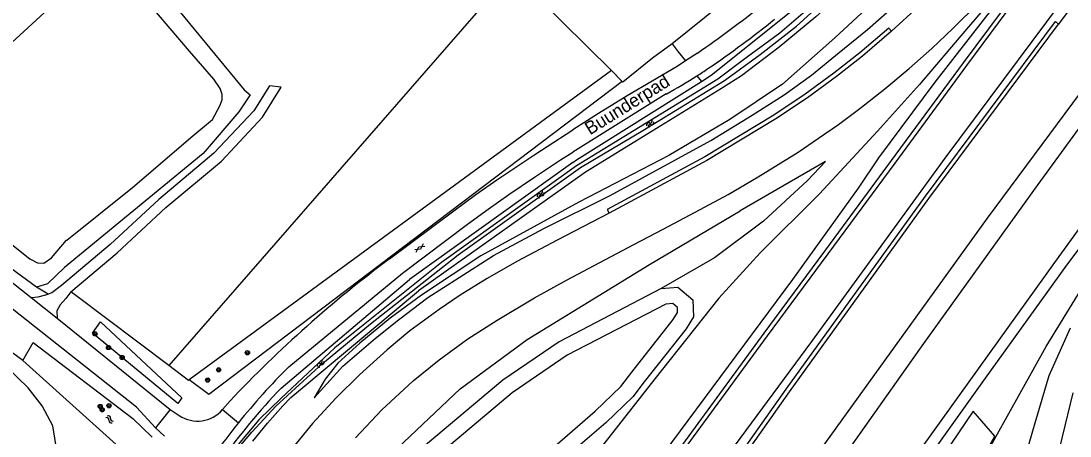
# Model space of a CAD drawing. Extents: x 135999 to 138000, y 396000 to 398501.
# Drawn here: x 136894.9 to 137094.8, y 396327.2 to 396406.2 of the extents above; entities that cross this region are included whole.
import ezdxf

# ---------------------------------------------------------------- set-up
doc = ezdxf.new("R2010")
doc.units = 0
for name, color, linetype in [('gg-anno-openbare ruimte label', 7, 'Continuous'), ('gg-knt-BGT kruinlijn', 7, 'Continuous'), ('gg-knt-onverhard', 7, 'Continuous'), ('gg-knt-verharding', 7, 'Continuous'), ('gg-kntw-bovenkant insteek waterloop', 7, 'Continuous'), ('gg-kntw-greppel-droge sloot', 7, 'Continuous'), ('gg-kntw-waterlijn', 7, 'Continuous'), ('gt-grn-groengrens', 7, 'Continuous'), ('gt-grn-weggrens', 7, 'Continuous'), ('gt-symb-boom', 7, 'Continuous'), ('gt-symb-gesloten verharding', 7, 'Continuous'), ('gt-symb-watersymbool', 7, 'Continuous'), ('gx-grn-maaiveld', 7, 'Continuous')]:
    doc.layers.add(name, color=color, linetype=linetype)

# ---------------------------------------------------------------- blocks, each defined once
blk = doc.blocks.new('gt0-WA')
at = {"layer": 'gt-symb-watersymbool'}
for centre, start, end in [((-0.32, 0.02), 28.0725, 151.9275), ((0.43, 0.42), 208.0725, 331.9275), ((-0.32, -0.43), 28.0725, 151.9275), ((0.43, -0.03), 208.0725, 331.9275)]:
    blk.add_arc(centre, 0.425, start, end, dxfattribs=at)
blk = doc.blocks.new('gt0-GESVH1')
at = {"layer": 'gt-symb-gesloten verharding'}
for p, q in [((-0.99, -0.26), (0.01, 0.24)), ((0.01, -0.26), (-0.99, 0.24)), ((0.01, 0.24), (1.01, -0.26)), ((1.01, 0.24), (0.01, -0.26))]:
    blk.add_line(p, q, dxfattribs=at)
blk = doc.blocks.new('gt0-BOOM')
at = {"layer": 'gt-symb-boom'}
for radius in [0.4, 0.2]:
    blk.add_circle((0, 0), radius, dxfattribs=at)

msp = doc.modelspace()

# ---------------------------------------------------------------- linework, layer by layer
at = {"layer": 'gg-knt-BGT kruinlijn'}
for p, q in [((137083.11, 396412.75), (137069.02, 396394.62)), ((137056.18, 396404.62), (137061.97, 396409.73)), ((137050.76, 396400.24), (137056.18, 396404.62)), ((137045.49, 396395.93), (137050.76, 396400.24)), ((137040.3, 396392.16), (137045.49, 396395.93)), ((137069.02, 396394.62), (137058.24, 396380.2)), ((137034.2, 396388.34), (137040.3, 396392.16)), ((137026.34, 396383.5), (137034.2, 396388.34)), ((137007.16, 396373), (137026.34, 396383.5)), ((137093.86, 396359.32), (137111.27, 396382.76)), ((137058.24, 396380.2), (137054.41, 396374.39)), ((137048.15, 396379.52), (137031.94, 396370.08)), ((137054.41, 396374.39), (137041.86, 396357.01)), ((136994.49, 396366.71), (137007.16, 396373)), ((137014.65, 396359.91), (137031.94, 396370.08)), ((136984.9, 396361.58), (136994.49, 396366.71)), ((136978.35, 396357.41), (136984.9, 396361.58)), ((136991.33, 396345.58), (137014.65, 396359.91)), ((137078.64, 396338.23), (137093.86, 396359.32)), ((136972.42, 396353.58), (136978.35, 396357.41)), ((137041.86, 396357.01), (137017.39, 396324.02)), ((136966.83, 396349.35), (136972.42, 396353.58)), ((136962.43, 396345.86), (136966.83, 396349.35)), ((136956.19, 396340.53), (136962.43, 396345.86)), ((136978.54, 396336.23), (136991.33, 396345.58)), ((136950.74, 396334.49), (136956.19, 396340.53)), ((137061.62, 396314.47), (137078.64, 396338.23)), ((136965.38, 396323.77), (136978.54, 396336.23)), ((137095.32, 396335.47), (137092.76, 396324.96))]:
    msp.add_line(p, q, dxfattribs=at)
at = {"layer": 'gg-knt-onverhard'}
for p, q in [((136916.89, 396332.72), (136837.46, 396395.3)), ((136901.78, 396349.66), (136923.28, 396332.29)), ((136920.53, 396328.79), (136916.89, 396332.72))]:
    msp.add_line(p, q, dxfattribs=at)
for points in [[(136814.25, 396418.76), (136818.34, 396415.76), (136896.78, 396353.62)], [(136896.78, 396353.62), (136898.13, 396353.7), (136899.38, 396354.03), (136900.07, 396354.26)], [(136904.38, 396354.69), (136903.41, 396353.43), (136902.32, 396352.19), (136901.7, 396351.07), (136901.78, 396349.66)]]:
    msp.add_lwpolyline(points, dxfattribs=at)
at = {"layer": 'gg-knt-verharding'}
for p, q in [((137023.77, 396400.14), (137021.48, 396398.65)), ((137017.84, 396392.35), (137000, 396381.26)), ((136934.7, 396333.91), (136933.3, 396332.26)), ((136923.28, 396332.29), (136920.53, 396328.79)), ((136923.28, 396332.29), (136925.04, 396331.11)), ((136922.24, 396327.22), (136920.53, 396328.79))]:
    msp.add_line(p, q, dxfattribs=at)
for points in [[(137021.48, 396398.65), (137019.88, 396397.61), (137010.36, 396392), (137004.9, 396388.65), (137000, 396385.52)], [(136965.11, 396360.97), (136977.6, 396370.3), (136981.55, 396373.21), (136985.56, 396376.03), (136992.76, 396380.81), (137000, 396385.52)], [(136945.89, 396340.41), (136967.56, 396358.23), (136979.96, 396367.54), (136983.88, 396370.41), (136987.86, 396373.21), (136992.73, 396376.53), (136997.65, 396379.78), (137000, 396381.26)]]:
    msp.add_lwpolyline(points, dxfattribs=at)
for centre, radius, start, end in [((136904.1, 396574.42), 211.41, 304.4744, 308.6405), ((136910.41, 396566.03), 204.5, 304.3415, 308.7687), ((136969.13, 396481.34), 101.45, 298.6912, 302.5273), ((136969.48, 396480.85), 100.85, 302.5091, 303.9319), ((137105.48, 396172.61), 234.9, 126.6942, 136.6363), ((137041.56, 396244.98), 135.13, 135.0695, 141.1704), ((136928.52, 396336.34), 6.28, 236.3576, 319.4923), ((137041.44, 396245.05), 134.99, 141.1618, 144.4977)]:
    msp.add_arc(centre, radius, start, end, dxfattribs=at)
at = {"layer": 'gg-kntw-bovenkant insteek waterloop'}
for p, q in [((137000, 396379.3), (136968.89, 396357.02)), ((137000, 396375.77), (136970.64, 396354.89)), ((136944.43, 396336.35), (136968.89, 396357.02)), ((136913.64, 396325), (136895.2, 396341.62)), ((136916.16, 396330.53), (136919.85, 396327.01))]:
    msp.add_line(p, q, dxfattribs=at)
for points in [[(137024.52, 396394.72), (137026.41, 396395.91), (137050.14, 396414.99), (137061.55, 396426.15), (137088.94, 396453.11), (137091.93, 396456.13), (137115.64, 396481.5), (137132.24, 396500)], [(136910.96, 396425.58), (136912.45, 396427.34), (136920.47, 396413.8), (136937.41, 396393.16), (136938.55, 396392.21), (136936.38, 396388.98), (136929.56, 396381.01), (136903.16, 396359.32), (136899.92, 396356.22), (136897.85, 396355.59)], [(136907.7, 396415.54), (136885.42, 396395.2), (136868.54, 396408.55)], [(136883.06, 396371.75), (136895.02, 396362.16), (136896.57, 396360.97), (136898.01, 396360.21), (136899.22, 396360.11), (136900.7, 396361.17), (136903.56, 396364.54), (136903.63, 396364.5), (136916.09, 396374.52), (136927.62, 396384.38), (136931.36, 396387.52), (136932.79, 396390.07), (136933.2, 396391.21), (136933.18, 396392.22), (136932.85, 396393.42), (136931.65, 396395.17), (136926.97, 396400.49), (136916.99, 396412.22)], [(136897.85, 396355.59), (136882.95, 396366.43), (136866.97, 396379.64), (136849.06, 396394.19), (136847.37, 396395.71), (136847.03, 396396.14)], [(137000, 396379.3), (137000.7, 396379.8), (137024.52, 396394.72)], [(136895.2, 396341.62), (136897.18, 396345.04), (136916.16, 396330.53)], [(136891.67, 396271.15), (136898.83, 396306.09), (136901.69, 396324.44), (136900.94, 396329.15), (136898.93, 396332.97), (136896.27, 396336.38), (136892.15, 396340.34)]]:
    msp.add_lwpolyline(points, dxfattribs=at)
msp.add_arc((137040.35, 396245.25), 132.29, 136.4771, 144.2926, dxfattribs=at)
at = {"layer": 'gg-kntw-greppel-droge sloot'}
msp.add_lwpolyline([(136925.49, 396334.49), (136924.74, 396333.39), (136908.51, 396346.8), (136910.03, 396348.95), (136925.49, 396334.49)], dxfattribs=at)
at = {"layer": 'gg-kntw-waterlijn'}
for points in [[(136936.03, 396324.6), (136938.84, 396327.98), (136943.44, 396332.88), (136952.34, 396341.01), (136961.5, 396348.58), (136978.2, 396361.74), (136985.32, 396366.81), (137001.48, 396378.33), (137013.38, 396385.4), (137028.93, 396394.93), (137035.73, 396399.88), (137042.62, 396405.28), (137051.55, 396413.39)], [(137045.69, 396409.26), (137039.49, 396403.94), (137033.08, 396399.21), (137027.64, 396395.18), (137018.75, 396389.73), (137000.73, 396378.67), (136974.99, 396360.27), (136954.69, 396344.03), (136944.42, 396334.43), (136940.22, 396330.29), (136935.61, 396324.87)]]:
    msp.add_lwpolyline(points, dxfattribs=at)
at = {"layer": 'gt-grn-groengrens'}
for p, q in [((136988.44, 396415.59), (136923.05, 396340.65)), ((137007.38, 396396.79), (136988.44, 396415.59)), ((137020.12, 396400.4), (137021.48, 396398.65)), ((137007.38, 396396.79), (136926.93, 396337.89)), ((137009.45, 396394.73), (137007.38, 396396.79)), ((137023.68, 396395.8), (137024.52, 396394.72)), ((137009.45, 396394.73), (136930.67, 396335.12)), ((137009.58, 396394.6), (137009.45, 396394.73)), ((136900.07, 396354.26), (136897.85, 396355.59)), ((136905.33, 396353.98), (136904.38, 396354.69)), ((136923.05, 396340.65), (136905.33, 396353.98)), ((136895.2, 396341.62), (136890.67, 396344.87)), ((136926.82, 396337.81), (136923.05, 396340.65)), ((136926.93, 396337.89), (136926.82, 396337.81)), ((136930.67, 396335.12), (136926.93, 396337.89))]:
    msp.add_line(p, q, dxfattribs=at)
for points in [[(137058.36, 396433.93), (137040.99, 396419.66), (137018.96, 396401.93)], [(137018.96, 396401.93), (137015.23, 396399.18), (137009.58, 396394.6)], [(137018.96, 396401.93), (137019.74, 396400.89), (137020.12, 396400.4)], [(136904.38, 396354.69), (136913.23, 396362.13), (136922.5, 396370.71), (136933.06, 396379.55), (136940.92, 396387.91), (136944.47, 396393.65), (136942.21, 396393.92), (136939.27, 396389.17), (136931.65, 396381.05), (136921.14, 396372.25), (136911.87, 396363.68), (136902.62, 396355.9), (136900.75, 396354.5), (136900.07, 396354.26)]]:
    msp.add_lwpolyline(points, dxfattribs=at)
at = {"layer": 'gt-grn-weggrens'}
for p, q in [((136896.78, 396353.62), (136901.78, 396349.66)), ((136933.3, 396332.26), (136936.29, 396329.7))]:
    msp.add_line(p, q, dxfattribs=at)
at = {"layer": 'gx-grn-maaiveld'}
for points in [[(137105.34, 396465.07), (137097.34, 396457.1), (137086.55, 396446.02), (137075.29, 396434.86), (137064.05, 396423.88), (137052.34, 396412.59), (137046.3, 396407.06), (137039.35, 396401.24), (137032.17, 396395.82), (137028.57, 396393.54), (137028.33, 396393.39), (137015.15, 396385.3), (137002.41, 396377.48), (137000, 396375.77)], [(137107.16, 396463.15), (137097.67, 396452.95), (137081.91, 396435.19), (137071.67, 396424.16), (137060.85, 396413.17), (137049.97, 396403.02), (137040, 396394.24), (137029.95, 396387.49), (137018.33, 396380.62), (137001.15, 396371.75), (136989.24, 396365.23), (136982.5, 396361.54), (136977.06, 396357.9), (136971.21, 396354.05), (136965.25, 396349.68), (136959.47, 396344.88), (136955.24, 396341.09), (136952.84, 396338.04), (136950.74, 396334.49)], [(137060.74, 396404.29), (137065.92, 396409), (137071.21, 396414.17), (137080.95, 396424.45), (137089.74, 396434.24), (137099.9, 396445.86), (137111.14, 396458.77)], [(136961.09, 396226.24), (136980.73, 396256.09), (137001.85, 396285.91), (137022.58, 396314.11), (137045.55, 396345.24), (137071, 396380.11), (137098.74, 396417.4), (137122.45, 396448.7)], [(137124.29, 396447.51), (137095.18, 396409.14), (137092.59, 396405.66)], [(136956.41, 396234.47), (136961.65, 396242.4), (136969.3, 396253.69), (136980.09, 396269.36), (136986.9, 396278.96), (136993.91, 396288.81), (137005.36, 396304.52), (137019.76, 396323.98), (137036.48, 396346.8), (137049.13, 396363.88), (137060.78, 396379.66), (137074.47, 396398.25), (137086.55, 396414.56), (137096.3, 396427.56), (137101.24, 396434.15), (137105.07, 396439.19), (137109.68, 396445.47)], [(136956.85, 396233.68), (136962.31, 396241.96), (136969.96, 396253.24), (136980.74, 396268.9), (136987.55, 396278.49), (136994.56, 396288.34), (137006, 396304.05), (137020.41, 396323.5), (137037.13, 396346.32), (137049.77, 396363.4), (137061.43, 396379.18), (137075.11, 396397.78), (137087.19, 396414.09), (137096.93, 396427.08), (137101.88, 396433.67), (137105.71, 396438.71), (137110.31, 396444.97), (137109.68, 396445.47)], [(137133.65, 396441.23), (137105.67, 396404.63), (137078.96, 396368.72), (137048.15, 396325.96), (137019.81, 396285.64), (136993.48, 396247.19), (136974.95, 396219.28), (136972.37, 396215.34), (136969.92, 396210.72)], [(137136.48, 396439.46), (137115.83, 396412.43), (137088.61, 396375.11), (137066.87, 396344.85), (137042.62, 396310.62), (137017.83, 396274.76), (136994.06, 396239.67), (136972, 396207.11)], [(137098.35, 396431.87), (137087.55, 396419.32), (137075.07, 396404.72), (137066.08, 396394.14), (137058.1, 396385.29), (137047.02, 396373.34), (137035.7, 396362.09), (137027.87, 396353.48), (137015.65, 396338.1), (136992.35, 396308.39), (136969.08, 396278.18), (136946.29, 396246.68)], [(136958.63, 396326.9), (136963.64, 396332.18), (136969.59, 396337.7), (136974.57, 396341.72), (136980.05, 396345.71), (136985.63, 396349.3), (136992.74, 396353.55), (136998.83, 396356.9), (137005.14, 396360.26), (137011.62, 396363.67), (137017.22, 396366.61), (137023.34, 396369.84), (137029.63, 396373.22), (137035.36, 396376.56), (137042.95, 396381.26), (137046.82, 396383.92), (137050.65, 396386.52), (137054.72, 396389.56), (137059.46, 396393.31), (137064.13, 396397.2), (137068.46, 396401.02), (137072.43, 396404.81), (137077.38, 396409.73)], [(136962.97, 396222.9), (136979.67, 396248.11), (137015.99, 396301.15), (137040.65, 396336.12), (137067.23, 396372.91), (137091.97, 396406.13), (137092.59, 396405.66)], [(136963.4, 396222.13), (136980.32, 396247.67), (137016.64, 396300.7), (137041.29, 396335.66), (137067.86, 396372.44), (137092.59, 396405.66)], [(137060.74, 396404.29), (137060.21, 396404.89), (137054.74, 396400.18), (137049.78, 396396.32), (137044.28, 396392.29), (137038.32, 396388.31), (137025.17, 396380.39), (137006.59, 396370.38), (137006.96, 396369.67)], [(137060.74, 396404.29), (137055.25, 396399.56), (137050.26, 396395.68), (137044.74, 396391.63), (137038.74, 396387.64), (137025.56, 396379.69), (137006.96, 396369.67)], [(137122.8, 396402.88), (137114.04, 396390.91), (137091.84, 396360.28), (137064.83, 396322.66), (137037.4, 396283.33), (137013.92, 396248.92), (136989.01, 396211.59), (136978.75, 396195.51)], [(137048.15, 396379.52), (137044.73, 396375.88), (137036.38, 396368.14), (137027, 396361.14), (137016.88, 396355.28)], [(137006.96, 396369.67), (136997.05, 396364.53), (136989.38, 396360.45), (136983.7, 396357.21), (136978.54, 396354.04), (136974.53, 396351.31), (136968.98, 396347.22), (136964.67, 396343.64), (136959.35, 396338.89), (136954.92, 396334.51), (136950.43, 396329.59), (136946.71, 396325.1)], [(136985.46, 396182.66), (136988.25, 396186.5), (136994.55, 396193.45), (137001.29, 396201.92), (137042.9, 396265.43), (137073.49, 396314.29), (137090.21, 396344.26), (137103.02, 396365.17)], [(137016.88, 396355.28), (137020.06, 396355.58), (137022.91, 396353.13), (137023.03, 396349.9), (137021.61, 396347.65), (137013.62, 396337.55), (137011.44, 396334.67), (137006.32, 396329.75), (137001.9, 396325.91), (136997.25, 396321.93), (136993.32, 396317.21), (136986.62, 396308.67), (136974.61, 396292.67), (136960.08, 396273.04), (136946.64, 396255.1), (136943.58, 396251.79), (136941.7, 396250.43), (136938.69, 396249.58), (136935.62, 396251.05), (136934.08, 396253.74), (136934.5, 396256.92), (136940.67, 396275.09), (136947.25, 396290.05)], [(136946.28, 396334.55), (136948.21, 396336.16), (136970.64, 396354.89)], [(137016.88, 396355.28), (136997.43, 396345.17), (136986.68, 396337.86), (136971.1, 396324.76), (136964.47, 396317.79), (136960.42, 396312.95), (136956.4, 396306.84), (136947.25, 396290.05)], [(136995.11, 396324.04), (136999.94, 396328.19), (137004.3, 396331.96), (137009.19, 396336.67), (137011.24, 396339.39), (137019.16, 396349.39), (137020, 396350.71), (137019.96, 396351.71), (137019.07, 396352.47), (137017.74, 396352.35), (136998.97, 396342.59), (136988.49, 396335.47), (136973.16, 396322.57)], [(137095.29, 396137.9), (137093.53, 396138.82), (137091.36, 396140.67), (137089.4, 396144.12), (137087.23, 396151.09), (137083.43, 396163.88), (137080.31, 396177.02), (137078.11, 396190.26), (137076.63, 396204.27), (137075.78, 396217.02), (137075.35, 396231.06), (137075.83, 396245.31), (137076.74, 396260.54), (137077.98, 396275.03), (137080.5, 396296.94), (137082.69, 396309.71), (137085.13, 396319.47), (137088.13, 396329.75), (137090.8, 396338.74), (137094.86, 396347.82)], [(136939.04, 396326.25), (136940.43, 396327.96), (136941.85, 396329.65), (136943.3, 396331.3), (136944.77, 396332.94), (136946.28, 396334.55)], [(137013.3, 396220.7), (137034.11, 396252.49), (137045.46, 396270.12), (137062.7, 396297.62), (137074.19, 396315.94), (137080.44, 396327.17), (137076.29, 396331.94), (137058.36, 396305.43), (137028.84, 396261.78), (136986.67, 396199.17), (136994.72, 396194.19), (137001.16, 396202.1), (137013.3, 396220.7)]]:
    msp.add_lwpolyline(points, dxfattribs=at)

# ---------------------------------------------------------------- block references
at = {"layer": 'gt-symb-boom'}
for p in [(136908.98, 396346.67), (136911.54, 396344.07), (136914.14, 396342.18), (136938.02, 396343.07), (136932.53, 396339.82), (136930.45, 396337.87), (136909.97, 396332.85), (136910.34, 396332.21), (136911.65, 396332.98)]:
    msp.add_blockref('gt0-BOOM', p, dxfattribs=at)
at = {"layer": 'gt-symb-gesloten verharding', "rotation": 35.02487328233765}
msp.add_blockref('gt0-GESVH1', (136970.84, 396363.03), dxfattribs=at)
at = {"layer": 'gt-symb-watersymbool'}
for p, rotation in [((137014.73, 396386.63), 44.75687933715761), ((136993.85, 396373.15), 48.32364226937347), ((136951.92, 396340.9), 52.92387968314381), ((136911.74, 396330.44), -39.11608916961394)]:
    msp.add_blockref('gt0-WA', p, dxfattribs=dict(at, rotation=rotation))

# ---------------------------------------------------------------- texts
at = {"layer": 'gg-anno-openbare ruimte label'}
msp.add_text('Buunderpad', height=2.5, rotation=31.9, dxfattribs=at).set_placement((137003.3, 396384.46))

doc.saveas('drawing.dxf')
